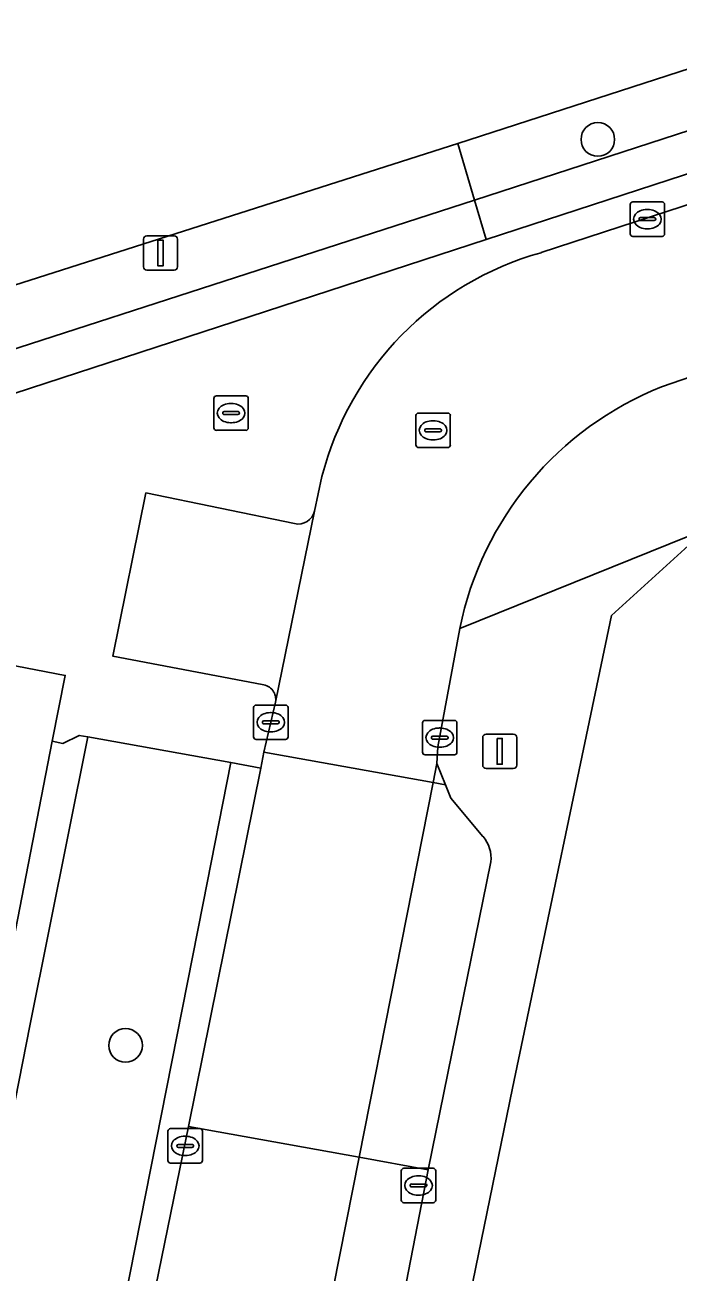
# Model space of a CAD drawing. Extents: x 158086 to 159499, y 382904 to 383981.
# Drawn here: x 159171.04 to 159190.03, y 382952.45 to 382988.66 of the extents above; entities that cross this region are included whole.
import ezdxf

# ---------------------------------------------------------------- set-up
doc = ezdxf.new("R2010")
doc.units = 0
for name, color, linetype in [('IMGEO_Boom', 7, 'Continuous'), ('IMGEO_Erf', 7, 'Continuous'), ('IMGEO_Groenvoorziening', 7, 'Continuous'), ('IMGEO_Haag', 7, 'Continuous'), ('IMGEO_Kolk', 7, 'Continuous'), ('IMGEO_Lichtmast', 7, 'Continuous'), ('IMGEO_Parkeervlak_open', 7, 'Continuous'), ('IMGEO_Rijbaan_lokaal_open', 7, 'Continuous'), ('IMGEO_Rioolput', 7, 'Continuous'), ('IMGEO_Terreindeel_zand', 7, 'Continuous'), ('IMGEO_Verkeerseiland_open', 7, 'Continuous'), ('IMGEO_Voetpad_open', 7, 'Continuous')]:
    doc.layers.add(name, color=color, linetype=linetype)

msp = doc.modelspace()

# ---------------------------------------------------------------- linework, layer by layer
at = {"layer": 'IMGEO_Boom'}
for centre in [(159187.693, 382985.333), (159173.966, 382959.031)]:
    msp.add_circle(centre, 0.489, dxfattribs=at)
at = {"layer": 'IMGEO_Erf'}
msp.add_lwpolyline([(159257.677, 382968.573), (159260.769, 382969.076), (159261.922, 382969.264), (159266.519, 382970.695), (159266.482, 382972.159), (159262.803, 382983.692), (159259.568, 382993.606), (159258.76, 382996.08), (159214.706, 382981.748), (159213.31, 382981.294), (159198.325, 382976.442), (159190.858, 382974.025), (159188.086, 382971.509), (159185.212, 382957.789), (159182.007, 382942.147), (159181.621, 382940.276), (159183.582, 382936.837), (159192.563, 382936.25), (159211.574, 382935.842), (159223.109, 382936.368), (159224.421, 382936.428)], dxfattribs=at)
at = {"layer": 'IMGEO_Groenvoorziening'}
for points in [[(159262.51, 383080.083), (159170.278, 383051.14), (159073.361, 383019.728), (159072.548, 383017.804), (159094.248, 382956.684), (159183.625, 382985.215), (159284.422, 383017.829)], [(159284.949, 383016.331), (159284.422, 383017.829), (159183.625, 382985.215), (159184.112, 382983.572), (159234.68, 383000)], [(159184.112, 382983.572), (159183.625, 382985.215), (159094.248, 382956.684), (159093.128, 382956.318), (159093.802, 382954.382)], [(159166.516, 382976.582), (159167.065, 382976.763), (159184.451, 382982.428), (159184.112, 382983.572), (159093.802, 382954.382), (159094.283, 382953.002), (159135.086, 382966.206)], [(159171.183, 382937.863), (159173.794, 382950.862), (159176.224, 382963.165), (159177.026, 382967.241), (159172.869, 382967.988), (159171.181, 382959.596), (159168.864, 382947.817), (159166.969, 382938.753)]]:
    msp.add_lwpolyline(points, close=True, dxfattribs=at)
msp.add_lwpolyline([(159284.949, 383016.331), (159234.68, 383000), (159184.112, 382983.572), (159184.451, 382982.428), (159238.374, 383000), (159388.686, 383048.983)], dxfattribs=at)
at = {"layer": 'IMGEO_Haag'}
msp.add_lwpolyline([(159284.949, 383016.331), (159234.68, 383000), (159184.112, 382983.572), (159184.451, 382982.428), (159238.374, 383000), (159388.686, 383048.983)], dxfattribs=at)
msp.add_lwpolyline([(159166.516, 382976.582), (159167.065, 382976.763), (159184.451, 382982.428), (159184.112, 382983.572), (159093.802, 382954.382), (159094.283, 382953.002), (159135.086, 382966.206)], close=True, dxfattribs=at)
at = {"layer": 'IMGEO_Kolk'}
for p, q in [((159188.632, 382982.593), (159188.632, 382983.445)), ((159188.707, 382983.519), (159189.559, 382983.519)), ((159189.633, 382983.445), (159189.633, 382982.593)), ((159188.891, 382983.013), (159188.891, 382983.025)), ((159189.329, 382982.976), (159188.931, 382982.976)), ((159188.934, 382983.062), (159189.332, 382983.062)), ((159189.12, 382983.299), (159189.145, 382983.299)), ((159189.375, 382983.025), (159189.375, 382983.013)), ((159189.143, 382982.739), (159189.118, 382982.739)), ((159189.559, 382982.519), (159188.707, 382982.519)), ((159176.533, 382976.962), (159176.533, 382977.814)), ((159176.608, 382977.888), (159177.46, 382977.888)), ((159177.021, 382977.668), (159177.046, 382977.668)), ((159177.534, 382977.814), (159177.534, 382976.962)), ((159176.792, 382977.382), (159176.792, 382977.394)), ((159177.23, 382977.345), (159176.832, 382977.345)), ((159176.835, 382977.431), (159177.233, 382977.431)), ((159177.276, 382977.394), (159177.276, 382977.382)), ((159177.46, 382976.888), (159176.608, 382976.888)), ((159177.044, 382977.108), (159177.019, 382977.108)), ((159177.763, 382968.912), (159178.615, 382968.912)), ((159177.688, 382967.986), (159177.688, 382968.838)), ((159178.176, 382968.692), (159178.201, 382968.692)), ((159178.689, 382968.838), (159178.689, 382967.986)), ((159177.947, 382968.406), (159177.947, 382968.418)), ((159178.385, 382968.369), (159177.987, 382968.369)), ((159177.99, 382968.455), (159178.388, 382968.455)), ((159178.199, 382968.132), (159178.174, 382968.132)), ((159178.431, 382968.418), (159178.431, 382968.406)), ((159182.597, 382967.54), (159182.597, 382968.392)), ((159182.672, 382968.466), (159183.524, 382968.466)), ((159183.085, 382968.246), (159183.11, 382968.246)), ((159183.598, 382968.392), (159183.598, 382967.54)), ((159178.615, 382967.912), (159177.763, 382967.912)), ((159182.856, 382967.96), (159182.856, 382967.972)), ((159183.294, 382967.923), (159182.896, 382967.923)), ((159182.899, 382968.009), (159183.297, 382968.009)), ((159183.34, 382967.972), (159183.34, 382967.96)), ((159183.524, 382967.466), (159182.672, 382967.466)), ((159183.108, 382967.686), (159183.083, 382967.686)), ((159175.2, 382955.688), (159175.2, 382956.54)), ((159175.275, 382956.614), (159176.127, 382956.614)), ((159176.201, 382956.54), (159176.201, 382955.688)), ((159175.688, 382956.394), (159175.713, 382956.394)), ((159175.459, 382956.108), (159175.459, 382956.12)), ((159175.897, 382956.071), (159175.499, 382956.071)), ((159175.502, 382956.157), (159175.9, 382956.157)), ((159175.711, 382955.834), (159175.686, 382955.834)), ((159175.943, 382956.12), (159175.943, 382956.108)), ((159176.127, 382955.614), (159175.275, 382955.614)), ((159182.056, 382955.464), (159182.908, 382955.464)), ((159181.981, 382954.538), (159181.981, 382955.39)), ((159182.469, 382955.244), (159182.494, 382955.244)), ((159182.982, 382955.39), (159182.982, 382954.538)), ((159182.24, 382954.958), (159182.24, 382954.97)), ((159182.678, 382954.921), (159182.28, 382954.921)), ((159182.283, 382955.007), (159182.681, 382955.007)), ((159182.724, 382954.97), (159182.724, 382954.958)), ((159182.908, 382954.464), (159182.056, 382954.464)), ((159182.492, 382954.684), (159182.467, 382954.684))]:
    msp.add_line(p, q, dxfattribs=at)
for points in [[(159188.632, 382982.593), (159188.632, 382983.445)], [(159188.707, 382983.519), (159189.559, 382983.519)], [(159189.633, 382983.445), (159189.633, 382982.593)], [(159189.559, 382982.519), (159188.707, 382982.519)], [(159176.533, 382976.962), (159176.533, 382977.814)], [(159176.608, 382977.888), (159177.46, 382977.888)], [(159177.534, 382977.814), (159177.534, 382976.962)], [(159177.46, 382976.888), (159176.608, 382976.888)], [(159177.763, 382968.912), (159178.615, 382968.912)], [(159177.688, 382967.986), (159177.688, 382968.838)], [(159178.689, 382968.838), (159178.689, 382967.986)], [(159182.597, 382967.54), (159182.597, 382968.392)], [(159182.672, 382968.466), (159183.524, 382968.466)], [(159183.598, 382968.392), (159183.598, 382967.54)], [(159178.615, 382967.912), (159177.763, 382967.912)], [(159183.524, 382967.466), (159182.672, 382967.466)], [(159175.2, 382955.688), (159175.2, 382956.54)], [(159175.275, 382956.614), (159176.127, 382956.614)], [(159176.201, 382956.54), (159176.201, 382955.688)], [(159176.127, 382955.614), (159175.275, 382955.614)], [(159182.056, 382955.464), (159182.908, 382955.464)], [(159181.981, 382954.538), (159181.981, 382955.39)], [(159182.982, 382955.39), (159182.982, 382954.538)], [(159182.908, 382954.464), (159182.056, 382954.464)]]:
    msp.add_lwpolyline(points, dxfattribs=at)
for centre, radius, start, end in [((159188.709, 382983.443), 0.0765, 91.552, 178.448), ((159188.709, 382983.443), 0.0765, 91.552, 178.448), ((159189.557, 382983.443), 0.0765, 1.552, 88.448), ((159189.557, 382983.443), 0.0765, 1.552, 88.448), ((159188.931, 382983.022), 0.0403, 85.8775, 175.7526), ((159188.928, 382983.012), 0.0366, 178.938, 274.7102), ((159189.332, 382983.019), 0.043, 264.8664, 352.4533), ((159189.336, 382983.024), 0.0386, 1.7309, 96.639), ((159188.709, 382982.595), 0.0765, 181.552, 268.448), ((159188.709, 382982.595), 0.0765, 181.552, 268.448), ((159189.557, 382982.595), 0.0765, 271.552, 358.448), ((159189.557, 382982.595), 0.0765, 271.552, 358.448), ((159176.61, 382977.812), 0.0765, 91.552, 178.448), ((159176.61, 382977.812), 0.0765, 91.552, 178.448), ((159177.458, 382977.812), 0.0765, 1.552, 88.448), ((159177.458, 382977.812), 0.0765, 1.552, 88.448), ((159176.832, 382977.391), 0.0403, 85.8775, 175.7526), ((159176.829, 382977.381), 0.0366, 178.938, 274.7102), ((159177.233, 382977.388), 0.043, 264.8664, 352.4533), ((159177.237, 382977.393), 0.0386, 1.7309, 96.639), ((159176.61, 382976.964), 0.0765, 181.552, 268.448), ((159176.61, 382976.964), 0.0765, 181.552, 268.448), ((159177.458, 382976.964), 0.0765, 271.552, 358.448), ((159177.458, 382976.964), 0.0765, 271.552, 358.448), ((159177.765, 382968.836), 0.0765, 91.552, 178.448), ((159177.765, 382968.836), 0.0765, 91.552, 178.448), ((159178.613, 382968.836), 0.0765, 1.552, 88.448), ((159178.613, 382968.836), 0.0765, 1.552, 88.448), ((159177.987, 382968.415), 0.0403, 85.8775, 175.7526), ((159177.984, 382968.405), 0.0366, 178.938, 274.7102), ((159178.388, 382968.412), 0.043, 264.8664, 352.4533), ((159178.392, 382968.417), 0.0386, 1.7309, 96.639), ((159182.674, 382968.39), 0.0765, 91.552, 178.448), ((159182.674, 382968.39), 0.0765, 91.552, 178.448), ((159183.522, 382968.39), 0.0765, 1.552, 88.448), ((159183.522, 382968.39), 0.0765, 1.552, 88.448), ((159177.765, 382967.988), 0.0765, 181.552, 268.448), ((159177.765, 382967.988), 0.0765, 181.552, 268.448), ((159178.613, 382967.988), 0.0765, 271.552, 358.448), ((159178.613, 382967.988), 0.0765, 271.552, 358.448), ((159182.896, 382967.969), 0.0403, 85.8775, 175.7526), ((159182.893, 382967.959), 0.0366, 178.938, 274.7102), ((159183.297, 382967.966), 0.043, 264.8664, 352.4533), ((159183.301, 382967.971), 0.0386, 1.7309, 96.639), ((159182.674, 382967.542), 0.0765, 181.552, 268.448), ((159182.674, 382967.542), 0.0765, 181.552, 268.448), ((159183.522, 382967.542), 0.0765, 271.552, 358.448), ((159183.522, 382967.542), 0.0765, 271.552, 358.448), ((159175.277, 382956.538), 0.0765, 91.552, 178.448), ((159175.277, 382956.538), 0.0765, 91.552, 178.448), ((159176.125, 382956.538), 0.0765, 1.552, 88.448), ((159176.125, 382956.538), 0.0765, 1.552, 88.448), ((159175.499, 382956.117), 0.0403, 85.8775, 175.7526), ((159175.496, 382956.107), 0.0366, 178.938, 274.7102), ((159175.9, 382956.114), 0.043, 264.8664, 352.4533), ((159175.904, 382956.119), 0.0386, 1.7309, 96.639), ((159175.277, 382955.69), 0.0765, 181.552, 268.448), ((159175.277, 382955.69), 0.0765, 181.552, 268.448), ((159176.125, 382955.69), 0.0765, 271.552, 358.448), ((159176.125, 382955.69), 0.0765, 271.552, 358.448), ((159182.058, 382955.388), 0.0765, 91.552, 178.448), ((159182.058, 382955.388), 0.0765, 91.552, 178.448), ((159182.906, 382955.388), 0.0765, 1.552, 88.448), ((159182.906, 382955.388), 0.0765, 1.552, 88.448), ((159182.28, 382954.967), 0.0403, 85.8775, 175.7526), ((159182.277, 382954.957), 0.0366, 178.938, 274.7102), ((159182.681, 382954.964), 0.043, 264.8664, 352.4533), ((159182.685, 382954.969), 0.0386, 1.7309, 96.639), ((159182.058, 382954.54), 0.0765, 181.552, 268.448), ((159182.058, 382954.54), 0.0765, 181.552, 268.448), ((159182.906, 382954.54), 0.0765, 271.552, 358.448), ((159182.906, 382954.54), 0.0765, 271.552, 358.448)]:
    msp.add_arc(centre, radius, start, end, dxfattribs=at)
for centre, major_axis, ratio, start_param, end_param in [((159189.119, 382983.019), (-0.387, 0.002), 0.722429, 4.712389, 7.853982), ((159189.144, 382983.019), (-0.39, 0.002), 0.717154, 1.570796, 4.712389), ((159177.02, 382977.388), (-0.387, 0.002), 0.722429, 4.712389, 7.853982), ((159177.045, 382977.388), (-0.39, 0.002), 0.717154, 1.570796, 4.712389), ((159178.175, 382968.412), (-0.387, 0.002), 0.722429, 4.712389, 7.853982), ((159178.2, 382968.412), (-0.39, 0.002), 0.717154, 1.570796, 4.712389), ((159183.084, 382967.966), (-0.387, 0.002), 0.722429, 4.712389, 7.853982), ((159183.109, 382967.966), (-0.39, 0.002), 0.717154, 1.570796, 4.712389), ((159175.687, 382956.114), (-0.387, 0.002), 0.722429, 4.712389, 7.853982), ((159175.712, 382956.114), (-0.39, 0.002), 0.717154, 1.570796, 4.712389), ((159182.468, 382954.964), (-0.387, 0.002), 0.722429, 4.712389, 7.853982), ((159182.493, 382954.964), (-0.39, 0.002), 0.717154, 1.570796, 4.712389)]:
    msp.add_ellipse(centre, major_axis=major_axis, ratio=ratio, start_param=start_param, end_param=end_param, dxfattribs=at)
at = {"layer": 'IMGEO_Lichtmast'}
for p, q in [((159174.489, 382981.636), (159174.489, 382982.436)), ((159174.489, 382982.436), (159174.489, 382981.636)), ((159174.589, 382982.536), (159175.379, 382982.536)), ((159175.379, 382982.536), (159174.589, 382982.536)), ((159175.479, 382982.436), (159175.479, 382981.636)), ((159175.479, 382981.636), (159175.479, 382982.436)), ((159175.379, 382981.536), (159174.589, 382981.536)), ((159174.589, 382981.536), (159175.379, 382981.536)), ((159184.347, 382967.169), (159184.347, 382967.969)), ((159184.347, 382967.969), (159184.347, 382967.169)), ((159184.447, 382968.069), (159185.237, 382968.069)), ((159185.237, 382968.069), (159184.447, 382968.069)), ((159185.337, 382967.969), (159185.337, 382967.169)), ((159185.337, 382967.169), (159185.337, 382967.969)), ((159185.237, 382967.069), (159184.447, 382967.069)), ((159184.447, 382967.069), (159185.237, 382967.069))]:
    msp.add_line(p, q, dxfattribs=at)
for points in [[(159174.909, 382982.411), (159175.059, 382982.411), (159175.059, 382981.661), (159174.909, 382981.661), (159174.909, 382982.411)], [(159184.767, 382967.944), (159184.917, 382967.944), (159184.917, 382967.194), (159184.767, 382967.194), (159184.767, 382967.944)]]:
    msp.add_lwpolyline(points, dxfattribs=at)
for centre, start, end in [((159174.589, 382982.436), 90, 180), ((159174.589, 382982.436), 90, 180), ((159175.379, 382982.436), 0, 90), ((159175.379, 382982.436), 360, 90), ((159174.589, 382981.636), 180, 270), ((159174.589, 382981.636), 180, 270), ((159175.379, 382981.636), 270, 0), ((159175.379, 382981.636), 270, 0), ((159184.447, 382967.969), 90, 180), ((159184.447, 382967.969), 90, 180), ((159185.237, 382967.969), 0, 90), ((159185.237, 382967.969), 360, 90), ((159184.447, 382967.169), 180, 270), ((159184.447, 382967.169), 180, 270), ((159185.237, 382967.169), 270, 0), ((159185.237, 382967.169), 270, 0)]:
    msp.add_arc(centre, 0.1, start, end, dxfattribs=at)
at = {"layer": 'IMGEO_Parkeervlak_open'}
for points in [[(159178.877, 382974.179), (159174.558, 382975.07), (159173.602, 382970.33), (159177.939, 382969.505)], [(159178.326, 382968.994), (159179.459, 382974.545)], [(159184.355, 382965.094), (159183.424, 382966.207), (159183.268, 382966.597), (159182.908, 382966.662), (159180.755, 382955.784), (159182.761, 382955.423), (159184.58, 382964.358)], [(159180.863, 382945.646), (159182.761, 382955.423), (159180.755, 382955.784), (159178.301, 382943.417), (159178.813, 382943.913), (159180.437, 382945.014)]]:
    msp.add_lwpolyline(points, dxfattribs=at)
msp.add_lwpolyline([(159183.268, 382966.597), (159183.018, 382967.218), (159182.908, 382966.662)], close=True, dxfattribs=at)
for centre, radius, start, end in [((159178.983, 382974.656), 0.488, 257.415, 346.9137), ((159177.899, 382969.073), 0.434, 349.5549, 84.7212), ((159183.668, 382964.482), 0.921, 352.2881, 41.7094)]:
    msp.add_arc(centre, radius, start, end, dxfattribs=at)
at = {"layer": 'IMGEO_Rijbaan_lokaal_open'}
for points in [[(159219.388, 382992.93), (159186.044, 382982.046)], [(159189.544, 382978.15), (159190.417, 382978.454)], [(159179.676, 382975.546), (159179.459, 382974.545)], [(159179.459, 382974.545), (159178.326, 382968.994)], [(159183.047, 382967.7), (159183.684, 382971.137)], [(159178.326, 382968.994), (159177.989, 382967.543)], [(159177.989, 382967.543), (159182.908, 382966.662)], [(159183.018, 382967.218), (159183.047, 382967.7)], [(159182.908, 382966.662), (159183.018, 382967.218)], [(159178.301, 382943.417), (159180.755, 382955.784), (159175.796, 382956.677), (159171.908, 382937.71), (159171.694, 382936.667)]]:
    msp.add_lwpolyline(points, dxfattribs=at)
msp.add_lwpolyline([(159180.755, 382955.784), (159182.908, 382966.662), (159177.989, 382967.543), (159177.897, 382967.084), (159175.796, 382956.677)], close=True, dxfattribs=at)
for centre, radius, start, end in [((159188.489, 382973.281), 9.099, 105.5874, 165.588), ((159193.1, 382969.224), 9.609, 111.7218, 168.5145)]:
    msp.add_arc(centre, radius, start, end, dxfattribs=at)
at = {"layer": 'IMGEO_Rioolput'}
for p, q in [((159182.405, 382976.462), (159182.405, 382977.314)), ((159182.48, 382977.388), (159183.332, 382977.388)), ((159183.406, 382977.314), (159183.406, 382976.462)), ((159182.664, 382976.882), (159182.664, 382976.894)), ((159183.102, 382976.845), (159182.704, 382976.845)), ((159182.707, 382976.931), (159183.105, 382976.931)), ((159182.893, 382977.168), (159182.918, 382977.168)), ((159183.148, 382976.894), (159183.148, 382976.882)), ((159182.916, 382976.608), (159182.891, 382976.608)), ((159183.332, 382976.388), (159182.48, 382976.388))]:
    msp.add_line(p, q, dxfattribs=at)
for points in [[(159182.405, 382976.462), (159182.405, 382977.314)], [(159182.48, 382977.388), (159183.332, 382977.388)], [(159183.406, 382977.314), (159183.406, 382976.462)], [(159183.332, 382976.388), (159182.48, 382976.388)]]:
    msp.add_lwpolyline(points, dxfattribs=at)
for centre, radius, start, end in [((159182.482, 382977.312), 0.0765, 91.552, 178.448), ((159182.482, 382977.312), 0.0765, 91.552, 178.448), ((159183.33, 382977.312), 0.0765, 1.552, 88.448), ((159183.33, 382977.312), 0.0765, 1.552, 88.448), ((159182.704, 382976.891), 0.0403, 85.8775, 175.7526), ((159182.701, 382976.881), 0.0366, 178.938, 274.7102), ((159183.105, 382976.888), 0.043, 264.8664, 352.4533), ((159183.109, 382976.893), 0.0386, 1.7309, 96.639), ((159182.482, 382976.464), 0.0765, 181.552, 268.448), ((159182.482, 382976.464), 0.0765, 181.552, 268.448), ((159183.33, 382976.464), 0.0765, 271.552, 358.448), ((159183.33, 382976.464), 0.0765, 271.552, 358.448)]:
    msp.add_arc(centre, radius, start, end, dxfattribs=at)
for centre, major_axis, ratio, start_param, end_param in [((159182.892, 382976.888), (-0.387, 0.002), 0.722429, 4.712389, 7.853982), ((159182.917, 382976.888), (-0.39, 0.002), 0.717154, 1.570796, 4.712389)]:
    msp.add_ellipse(centre, major_axis=major_axis, ratio=ratio, start_param=start_param, end_param=end_param, dxfattribs=at)
at = {"layer": 'IMGEO_Terreindeel_zand'}
msp.add_lwpolyline([(159171.839, 382967.86), (159172.213, 382969.774), (159165.938, 382970.978), (159165.412, 382971.079), (159163.207, 382960.083), (159164.108, 382959.875), (159165.587, 382959.533), (159170.007, 382958.489)], close=True, dxfattribs=at)
at = {"layer": 'IMGEO_Verkeerseiland_open'}
for points in [[(159170.007, 382958.489), (159166.181, 382938.919), (159166.969, 382938.753), (159168.864, 382947.817), (159171.181, 382959.596), (159172.869, 382967.988), (159172.623, 382968.032), (159172.143, 382967.796), (159171.839, 382967.86)], [(159171.183, 382937.863), (159171.908, 382937.71), (159175.796, 382956.677), (159177.897, 382967.084), (159177.026, 382967.241), (159176.224, 382963.165), (159173.794, 382950.862)]]:
    msp.add_lwpolyline(points, close=True, dxfattribs=at)
at = {"layer": 'IMGEO_Voetpad_open'}
for points in [[(159388.686, 383048.983), (159238.374, 383000), (159184.451, 382982.428), (159167.065, 382976.763), (159165.938, 382970.978), (159172.213, 382969.774), (159171.839, 382967.86), (159172.143, 382967.796), (159172.623, 382968.032), (159172.869, 382967.988), (159177.026, 382967.241), (159177.897, 382967.084), (159177.989, 382967.543), (159178.326, 382968.994)], [(159186.044, 382982.046), (159219.388, 382992.93), (159223.99, 382994.494), (159264.544, 383007.576), (159269.156, 383009.09), (159314.249, 383023.78), (159318.834, 383025.268), (159357.609, 383037.846), (159362.19, 383039.334), (159388.987, 383048.048), (159392.011, 383049.031)], [(159183.684, 382971.137), (159190.858, 382974.025), (159198.325, 382976.442), (159213.31, 382981.294), (159214.706, 382981.748), (159258.76, 382996.08), (159260.097, 382996.515), (159260.119, 382996.447), (159301.039, 383009.71)], [(159190.417, 382978.454), (159189.544, 382978.15)], [(159179.459, 382974.545), (159179.676, 382975.546)], [(159173.602, 382970.33), (159174.558, 382975.07), (159178.877, 382974.179)], [(159181.621, 382940.276), (159182.007, 382942.147), (159185.212, 382957.789), (159188.086, 382971.509), (159190.858, 382974.025), (159183.684, 382971.137), (159183.047, 382967.7), (159183.018, 382967.218), (159183.268, 382966.597), (159183.424, 382966.207), (159184.355, 382965.094)], [(159177.939, 382969.505), (159173.602, 382970.33)], [(159184.58, 382964.358), (159182.761, 382955.423), (159180.863, 382945.646)]]:
    msp.add_lwpolyline(points, dxfattribs=at)
for centre, radius, start, end in [((159188.489, 382973.281), 9.099, 105.5874, 165.588), ((159193.1, 382969.224), 9.609, 111.7218, 168.5145), ((159178.983, 382974.656), 0.488, 257.415, 346.9137), ((159177.899, 382969.073), 0.434, 349.5549, 84.7212), ((159183.668, 382964.482), 0.921, 352.2881, 41.7094)]:
    msp.add_arc(centre, radius, start, end, dxfattribs=at)

doc.saveas('drawing.dxf')
